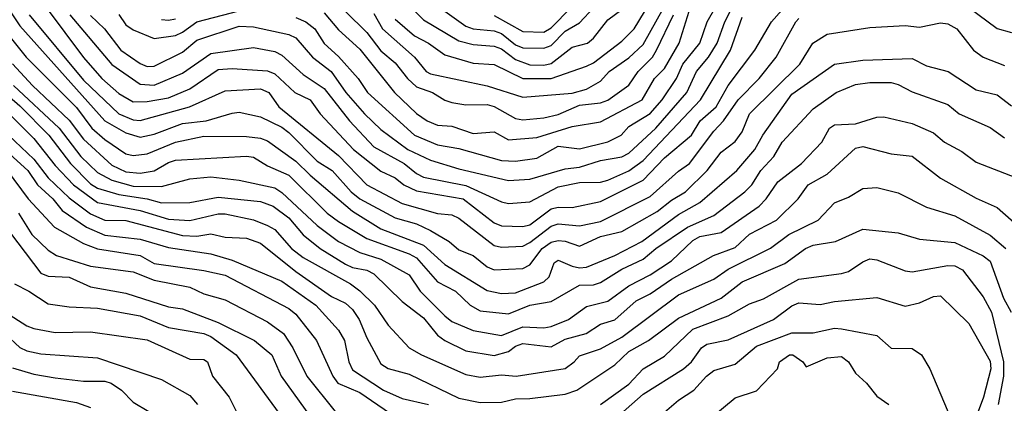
# Model space of a CAD drawing. Header units: metres. Extents: x -51132 to -49532, y -231222 to -229437.
# Tile 495 of 656: x -49736 to -49667, y -230232 to -230205. Entities that reach past the tile are written whole.
import ezdxf

# ---------------------------------------------------------------- set-up
doc = ezdxf.new("R2010")
doc.units = ezdxf.units.M
for name, color, linetype in [('CONTOUR_HALF', 8, 'Continuous'), ('CONTOUR_INDEX', 1, 'Continuous'), ('CONTOUR_INTER', 3, 'Continuous')]:
    doc.layers.add(name, color=color, linetype=linetype)

msp = doc.modelspace()

# ---------------------------------------------------------------- linework, layer by layer
at = {"layer": 'CONTOUR_HALF'}
for points, elevation in [([(-49738.58, -230201.786), (-49736.08, -230205.552), (-49730.061, -230212.259), (-49728.58, -230213.1), (-49727.58, -230213.406), (-49726.58, -230213.192), (-49724.58, -230212.43), (-49722.913, -230212.259), (-49721.08, -230211.716), (-49720.58, -230211.644), (-49719.08, -230211.965), (-49717.58, -230212.705), (-49717.08, -230213.082), (-49715.08, -230215.104), (-49714.031, -230215.759), (-49712.696, -230217.259), (-49712.068, -230217.759), (-49709.58, -230219.097), (-49708.08, -230219.506), (-49707.08, -230219.998), (-49705.759, -230220.759), (-49705.08, -230221.341), (-49704.08, -230221.753), (-49703.08, -230222.554), (-49702.58, -230222.753), (-49700.58, -230222.669), (-49700.08, -230222.403), (-49699.194, -230221.259), (-49698.58, -230220.814), (-49698.08, -230220.693), (-49697.58, -230220.748), (-49696.58, -230221.087), (-49695.08, -230220.402), (-49693.58, -230220.058), (-49691.08, -230218.64), (-49690.08, -230217.837), (-49689.08, -230217.255), (-49687.551, -230215.759), (-49686.58, -230214.461), (-49685.58, -230213.715), (-49685.08, -230213.015), (-49684.58, -230211.745), (-49681.021, -230208.259), (-49680.101, -230206.759), (-49679.08, -230206.129), (-49676.08, -230205.671), (-49673.58, -230205.512), (-49672.58, -230205.643), (-49671.08, -230205.327), (-49670.58, -230205.408), (-49669.936, -230205.759), (-49668.768, -230207.259), (-49668.08, -230207.75), (-49666.58, -230208.349)], 63.5), ([(-49711.08, -230201.632), (-49707.58, -230205.116), (-49705.08, -230206.602), (-49704.08, -230206.866), (-49702.58, -230206.977), (-49702.08, -230207.177), (-49701.08, -230207.928), (-49700.08, -230208.284), (-49699.08, -230208.317), (-49698.58, -230208.207), (-49697.08, -230207.045), (-49696.002, -230206.759), (-49695.58, -230206.412), (-49694.58, -230205.122), (-49693.58, -230204.398)], 58.5), ([(-49734.208, -230204.259), (-49731.58, -230207.769), (-49730.283, -230209.259), (-49729.08, -230210.31), (-49728.08, -230210.897), (-49727.08, -230210.894), (-49725.58, -230210.62), (-49724.08, -230209.984), (-49722.08, -230208.617), (-49721.08, -230208.561), (-49718.58, -230208.726), (-49718.08, -230208.927), (-49716.669, -230210.259), (-49715.58, -230210.765), (-49714.864, -230211.759), (-49712.517, -230214.259), (-49710.58, -230215.801), (-49709.58, -230216.26), (-49708.974, -230216.759), (-49708.08, -230217.194), (-49704.781, -230217.759), (-49702.58, -230219.453), (-49702.08, -230219.647), (-49700.58, -230219.711), (-49700.08, -230219.584), (-49698.58, -230218.469), (-49698.08, -230218.331), (-49697.08, -230218.36), (-49695.08, -230217.943), (-49692.08, -230216.43), (-49690.58, -230214.863), (-49688.675, -230213.259), (-49688.044, -230212.259), (-49686.923, -230211.259), (-49686.075, -230209.759), (-49684.191, -230207.259), (-49683.018, -230205.259), (-49680.829, -230202.759)], 62.5), ([(-49714.58, -230204.624), (-49713.58, -230205.825), (-49712.08, -230207.2), (-49709.637, -230210.259), (-49708.08, -230211.732), (-49707.323, -230212.259), (-49706.58, -230212.564), (-49705.58, -230212.627), (-49704.08, -230213.138), (-49702.58, -230213.033), (-49701.58, -230213.594), (-49699.58, -230213.424), (-49697.08, -230212.636), (-49695.08, -230212.327), (-49692.138, -230210.759), (-49691.274, -230209.259), (-49690.58, -230208.544), (-49689.54, -230206.759), (-49688.604, -230203.759)], 60.5), ([(-49731.08, -230204.824), (-49730.1, -230205.759), (-49728.944, -230207.259), (-49727.58, -230208.21), (-49727.08, -230208.406), (-49726.58, -230208.395), (-49724.58, -230207.392), (-49723.58, -230206.551), (-49720.58, -230205.565), (-49719.58, -230205.602), (-49717.08, -230206.156), (-49716.58, -230206.38), (-49715.403, -230207.759), (-49714.099, -230208.759), (-49713.055, -230210.259), (-49711.744, -230211.759), (-49710.58, -230212.86), (-49708.686, -230214.259), (-49707.08, -230215.015), (-49705.08, -230215.625), (-49701.58, -230216.46), (-49700.08, -230216.361), (-49697.58, -230215.624), (-49696.58, -230215.51), (-49695.08, -230215.036), (-49693.58, -230214.778), (-49693.08, -230214.541), (-49691.176, -230212.759), (-49688.988, -230210.259), (-49688.313, -230208.759), (-49687.461, -230207.759), (-49686.852, -230206.759), (-49686.31, -230205.259), (-49685.792, -230204.259)], 61.5), ([(-49711.08, -230204.68), (-49710.47, -230205.759), (-49708.203, -230207.759), (-49707.387, -230208.759), (-49707.08, -230208.937), (-49703.08, -230209.777), (-49700.58, -230210.587), (-49697.08, -230210.287), (-49696.08, -230210.013), (-49695.08, -230209.448), (-49694.48, -230208.759), (-49693.08, -230207.796), (-49692.08, -230206.86), (-49690.62, -230204.259)], 59.5), ([(-49702.58, -230204.818), (-49700.58, -230205.952), (-49699.08, -230205.982), (-49698.58, -230205.673), (-49697.16, -230204.259)], 57.5), ([(-49726.08, -230205.086), (-49725.58, -230205.143), (-49725.08, -230205.047)], 60.5), ([(-49736.58, -230208.214), (-49735.185, -230209.759), (-49732.58, -230212.211), (-49731.58, -230213.539), (-49729.58, -230215.366), (-49728.58, -230215.845), (-49727.58, -230215.952), (-49726.58, -230215.785), (-49725.58, -230215.178), (-49725.08, -230215.032), (-49720.08, -230214.734), (-49719.58, -230214.813), (-49718.58, -230215.424), (-49717.08, -230216.093), (-49714.377, -230218.759), (-49713.58, -230219.358), (-49711.58, -230220.555), (-49708.58, -230221.629), (-49708.08, -230221.915), (-49706.58, -230223.609), (-49705.317, -230224.259), (-49704.291, -230225.259), (-49703.58, -230225.645), (-49701.58, -230225.879), (-49700.076, -230225.259), (-49698.58, -230224.99), (-49696.58, -230223.834), (-49695.58, -230223.811), (-49695.08, -230223.654), (-49693.58, -230222.716), (-49692.08, -230222.008), (-49691.181, -230221.259), (-49688.937, -230219.759), (-49687.08, -230218.922), (-49684.892, -230217.259), (-49684.413, -230216.759), (-49683.767, -230215.759), (-49682.842, -230214.759), (-49682.269, -230213.759), (-49680.08, -230211.394), (-49678.452, -230210.259), (-49677.08, -230209.69), (-49676.08, -230209.538), (-49674.58, -230209.547), (-49674.08, -230209.673), (-49673.08, -230210.198), (-49670.58, -230211.101), (-49669.762, -230211.759), (-49667.58, -230212.723), (-49666.58, -230213.455)], 64.5), ([(-49737.749, -230209.759), (-49736.08, -230211.181), (-49734.019, -230213.259), (-49732.506, -230215.259), (-49731.08, -230216.683), (-49730.58, -230216.988), (-49729.08, -230217.44), (-49727.08, -230217.746), (-49726.08, -230218.031), (-49724.08, -230218), (-49722.08, -230217.629), (-49719.08, -230217.944), (-49718.193, -230218.259), (-49717.08, -230219.1), (-49716.08, -230220.284), (-49714.878, -230221.259), (-49713.08, -230222.357), (-49712.58, -230222.59), (-49711.58, -230222.782), (-49711.08, -230223.055), (-49709.08, -230224.989), (-49707.58, -230226.159), (-49706.58, -230227.377), (-49706.08, -230227.753), (-49704.58, -230228.481), (-49702.58, -230228.81), (-49701.58, -230228.518), (-49701.08, -230228.147), (-49700.58, -230227.963), (-49698.58, -230228.201), (-49697.58, -230227.654), (-49696.106, -230227.259), (-49695.08, -230226.598), (-49694.08, -230226.296), (-49692.58, -230224.956), (-49691.58, -230224.457), (-49690.08, -230223.413), (-49687.112, -230221.759), (-49685.58, -230221.178), (-49684.58, -230220.257), (-49682.674, -230219.259), (-49681.128, -230217.759), (-49680.43, -230216.759), (-49679.08, -230216.004), (-49677.08, -230214.186), (-49676.58, -230214.059), (-49674.58, -230214.567), (-49673.08, -230214.748), (-49671.08, -230216.285), (-49668.58, -230217.704), (-49667.08, -230218.356), (-49665.503, -230219.759)], 65.5), ([(-49736.865, -230213.259), (-49735.08, -230214.959), (-49734.077, -230216.259), (-49732.58, -230217.671), (-49731.08, -230218.819), (-49730.08, -230219.268), (-49728.58, -230219.293), (-49724.58, -230220.351), (-49723.58, -230220.381), (-49722.58, -230220.224), (-49721.58, -230220.461), (-49720.08, -230220.539), (-49719.08, -230220.879), (-49716.58, -230222.877), (-49714.08, -230224.651), (-49713.08, -230225.118), (-49712.58, -230225.571), (-49712.124, -230226.259), (-49711.58, -230227.57), (-49710.58, -230229.395), (-49710.08, -230229.725), (-49708.58, -230230.117), (-49705.08, -230231.814), (-49703.58, -230232.114), (-49702.08, -230232.095), (-49701.08, -230231.865), (-49700.08, -230231.85), (-49697.58, -230231.527), (-49696.767, -230231.259), (-49694.08, -230229.461), (-49693.08, -230228.516), (-49691.701, -230227.759), (-49689.58, -230226.181), (-49686.58, -230224.759), (-49685.08, -230223.613), (-49682.08, -230222.327), (-49680.624, -230221.259), (-49680.08, -230221.013), (-49678.511, -230220.759), (-49676.58, -230219.889), (-49674.08, -230220.16), (-49672.58, -230220.601), (-49670.08, -230220.83), (-49668.08, -230221.783), (-49667.58, -230222.155), (-49666.647, -230224.759), (-49666.094, -230225.759)], 66.5), ([(-49736.956, -230215.759), (-49735.491, -230217.759), (-49733.634, -230219.759), (-49731.58, -230220.907), (-49730.58, -230221.27), (-49727.58, -230221.761), (-49726.58, -230222.326), (-49723.08, -230222.803), (-49721.58, -230223.132), (-49717.08, -230225.481), (-49716.58, -230225.896), (-49715.125, -230227.759), (-49713.972, -230230.259), (-49713.619, -230230.759), (-49712.08, -230231.422), (-49709.08, -230233.46)], 67.5), ([(-49738.963, -230217.259), (-49734.58, -230222.99), (-49734.08, -230223.21), (-49732.58, -230223.271), (-49731.08, -230223.965), (-49728.58, -230224.401), (-49725.58, -230225.365), (-49724.58, -230225.525), (-49722.08, -230226.474), (-49719.511, -230227.759), (-49718.277, -230228.759), (-49717.629, -230230.259), (-49715.08, -230233.788)], 68.5), ([(-49694.08, -230233.299), (-49692.08, -230231.549), (-49689.222, -230229.759), (-49688.659, -230229.259), (-49687.955, -230228.259), (-49687.58, -230228.001), (-49686.08, -230227.7), (-49682.874, -230226.259), (-49681.58, -230225.315), (-49681.08, -230225.098), (-49679.58, -230225.205), (-49678.58, -230224.997), (-49675.58, -230224.72), (-49673.58, -230225.321), (-49672.58, -230225.102), (-49671.58, -230224.639), (-49671.08, -230224.603), (-49669.08, -230226.56), (-49667.58, -230229.199), (-49667.532, -230229.759), (-49668.045, -230231.759), (-49668.432, -230232.759)], 67.5), ([(-49737.085, -230225.759), (-49735.58, -230226.722), (-49735.08, -230226.897), (-49733.58, -230227.177), (-49731.08, -230227.146), (-49727.08, -230227.709), (-49724.08, -230229.061), (-49723.08, -230229.093), (-49722.82, -230229.259), (-49722.47, -230230.259), (-49721.303, -230231.759), (-49720.533, -230233.259)], 69.5), ([(-49687.08, -230233.047), (-49685.58, -230231.801), (-49684.08, -230231.293), (-49682.589, -230229.759), (-49682.454, -230229.259), (-49681.753, -230228.759), (-49681.5, -230228.759), (-49680.795, -230229.259), (-49680.58, -230229.617), (-49679.08, -230228.978), (-49678.08, -230228.876), (-49677.586, -230229.259), (-49677.08, -230230.062), (-49676.323, -230230.759), (-49675.58, -230231.677), (-49674.739, -230232.259)], 68.5), ([(-49736.58, -230229.672), (-49735.08, -230230.127), (-49733.58, -230230.387), (-49731.58, -230230.613), (-49730.08, -230230.625), (-49729.613, -230230.759), (-49728.9, -230231.259), (-49728.08, -230232.112), (-49726.961, -230232.759)], 70.5)]:
    msp.add_lwpolyline(points, dxfattribs=dict(at, elevation=elevation))
at = {"layer": 'CONTOUR_INDEX'}
for points, elevation in [([(-49713.08, -230204.532), (-49711.58, -230206.024), (-49710.58, -230207.313), (-49709.58, -230208.145), (-49708.712, -230209.259), (-49708.08, -230209.857), (-49706.939, -230210.259), (-49706.08, -230210.796), (-49705.58, -230210.958), (-49704.58, -230211.129), (-49703.08, -230211.106), (-49702.58, -230211.235), (-49701.08, -230212.09), (-49700.58, -230212.169), (-49699.08, -230212.029), (-49698.08, -230211.794), (-49696.58, -230211.138), (-49695.08, -230210.984), (-49694.58, -230210.797), (-49693.08, -230209.72), (-49692.427, -230208.759), (-49691.422, -230207.759), (-49691.127, -230207.259), (-49689.928, -230204.759)], 60), ([(-49736.527, -230209.759), (-49733.296, -230212.759), (-49731.772, -230214.759), (-49730.58, -230215.888), (-49729.58, -230216.434), (-49728.08, -230216.858), (-49726.08, -230216.89), (-49724.08, -230216.343), (-49722.58, -230216.2), (-49720.58, -230216.424), (-49718.08, -230216.973), (-49717.58, -230217.3), (-49715.08, -230219.625), (-49713.58, -230220.76), (-49712.08, -230221.542), (-49710.58, -230222), (-49708.58, -230223.106), (-49707.82, -230224.259), (-49706.08, -230226.014), (-49705.58, -230226.407), (-49704.08, -230227.034), (-49702.08, -230227.389), (-49700.58, -230226.796), (-49699.08, -230226.849), (-49698.58, -230226.759), (-49697.334, -230226.259), (-49696.08, -230225.357), (-49694.58, -230224.971), (-49693.08, -230223.886), (-49691.58, -230223.113), (-49690.08, -230222.122), (-49688.58, -230220.683), (-49688.08, -230220.404), (-49686.58, -230220.124), (-49683.881, -230218.259), (-49683.387, -230217.759), (-49682.58, -230216.55), (-49680.89, -230215.259), (-49679.455, -230213.759), (-49678.926, -230212.759), (-49678.58, -230212.536), (-49677.08, -230212.461), (-49675.58, -230211.989), (-49675.08, -230211.973), (-49673.08, -230212.433), (-49671.58, -230213.1), (-49670.806, -230213.759), (-49669.58, -230214.41), (-49668.58, -230215.167), (-49665.728, -230216.259)], 65), ([(-49737.08, -230227.305), (-49736.08, -230228.245), (-49735.58, -230228.487), (-49734.58, -230228.684), (-49730.58, -230228.967), (-49726.08, -230230.494), (-49724.08, -230231.623), (-49723.523, -230232.259)], 70)]:
    msp.add_lwpolyline(points, dxfattribs=dict(at, elevation=elevation))
at = {"layer": 'CONTOUR_INTER'}
for points, elevation in [([(-49716.58, -230204.944), (-49715.877, -230205.259), (-49715.257, -230205.759), (-49714.58, -230206.801), (-49713.58, -230207.702), (-49712.191, -230209.259), (-49711.522, -230210.259), (-49708.203, -230213.259), (-49706.58, -230213.953), (-49705.08, -230214.207), (-49702.08, -230215.056), (-49701.08, -230215.094), (-49699.58, -230214.881), (-49698.08, -230214.038), (-49696.58, -230214.228), (-49694.58, -230213.728), (-49693.625, -230213.259), (-49693.08, -230212.641), (-49691.58, -230211.724), (-49690.726, -230210.759), (-49689.73, -230209.259), (-49689.27, -230208.259), (-49688.085, -230206.759), (-49687.562, -230205.259), (-49685.836, -230202.259)], 61), ([(-49709.58, -230205.077), (-49708.205, -230206.259), (-49707.22, -230206.759), (-49706.08, -230207.578), (-49704.08, -230208.175), (-49702.58, -230208.283), (-49700.58, -230209.268), (-49698.58, -230209.266), (-49696.08, -230208.401), (-49695.58, -230208.159), (-49693.58, -230206.616), (-49692.705, -230205.759), (-49691.58, -230203.887)], 59), ([(-49735.404, -230204.759), (-49731.58, -230209.382), (-49729.08, -230211.749), (-49728.08, -230212.17), (-49727.58, -230212.23), (-49724.095, -230211.259), (-49721.58, -230210.119), (-49719.08, -230209.989), (-49718.5, -230210.259), (-49717.782, -230211.259), (-49713.58, -230214.689), (-49711.58, -230216.774), (-49709.08, -230218.082), (-49706.58, -230218.787), (-49705.58, -230218.891), (-49705.08, -230219.111), (-49702.58, -230221.046), (-49702.08, -230221.17), (-49700.58, -230221.092), (-49700.08, -230220.843), (-49698.58, -230219.677), (-49698.08, -230219.524), (-49696.58, -230219.647), (-49695.08, -230219.347), (-49691.58, -230217.584), (-49689.58, -230215.79), (-49688.807, -230215.259), (-49687.08, -230212.966), (-49686.4, -230212.259), (-49685.378, -230210.759), (-49683.897, -230209.259), (-49682.699, -230207.759), (-49681.301, -230205.259), (-49681.08, -230205.031)], 63), ([(-49732.546, -230204.759), (-49729.58, -230208.271), (-49727.58, -230209.654), (-49726.58, -230209.733), (-49724.58, -230208.893), (-49722.58, -230207.497), (-49719.58, -230207.067), (-49718.08, -230207.364), (-49717.58, -230207.602), (-49716.08, -230208.979), (-49714.58, -230209.975), (-49712.808, -230212.259), (-49711.08, -230214.089), (-49708.954, -230215.259), (-49708.08, -230215.975), (-49707.58, -230216.226), (-49704.58, -230216.818), (-49702.08, -230217.969), (-49701.58, -230218.071), (-49700.08, -230217.974), (-49698.08, -230216.904), (-49696.58, -230216.598), (-49695.08, -230216.573), (-49694.58, -230216.444), (-49693.08, -230215.772), (-49692.08, -230215.037), (-49688.033, -230210.759), (-49685.92, -230207.259), (-49685.08, -230204.925)], 62), ([(-49729.08, -230204.75), (-49728.58, -230205.465), (-49728.08, -230205.814), (-49726.58, -230206.431), (-49725.08, -230206.214), (-49724.58, -230205.999), (-49723.567, -230205.259), (-49720.58, -230204.491)], 61), ([(-49706.08, -230204.508), (-49704.58, -230205.562), (-49704.08, -230205.762), (-49702.58, -230205.89), (-49702.08, -230206.093), (-49701.08, -230206.879), (-49700.58, -230207.095), (-49699.08, -230207.114), (-49698.58, -230206.922), (-49697.58, -230205.925), (-49696.58, -230205.33), (-49695.546, -230204.259)], 58), ([(-49669.08, -230204.25), (-49667.08, -230205.729), (-49666.08, -230206.013)], 63), ([(-49737.231, -230205.759), (-49735.612, -230207.759), (-49732.08, -230211.296), (-49730.986, -230212.759), (-49730.08, -230213.576), (-49728.58, -230214.571), (-49728.08, -230214.693), (-49727.08, -230214.584), (-49725.08, -230213.745), (-49723.08, -230213.336), (-49720.08, -230213.346), (-49719.08, -230213.47), (-49718.58, -230213.655), (-49716.58, -230215.097), (-49715.58, -230216.088), (-49712.58, -230218.629), (-49710.58, -230219.861), (-49707.58, -230221.012), (-49706.08, -230222.397), (-49703.08, -230224.23), (-49702.08, -230224.427), (-49701.08, -230224.383), (-49699.08, -230223.616), (-49698.701, -230223.259), (-49698.364, -230222.259), (-49698.08, -230222.075), (-49697.08, -230222.493), (-49696.58, -230222.616), (-49696.08, -230222.571), (-49694.08, -230221.755), (-49692.165, -230220.759), (-49689.58, -230218.867), (-49688.08, -230218), (-49685.475, -230215.759), (-49684.185, -230214.259), (-49683.637, -230213.259), (-49681.58, -230210.365), (-49678.58, -230208.257), (-49676.58, -230207.973), (-49673.08, -230207.858), (-49672.08, -230208.357), (-49670.555, -230208.759), (-49668.58, -230210.07), (-49667.08, -230210.408), (-49666.08, -230211.188)], 64), ([(-49739.335, -230209.259), (-49735.08, -230213.506), (-49733.58, -230215.409), (-49732.275, -230216.759), (-49730.58, -230218.016), (-49727.58, -230218.58), (-49725.58, -230219.184), (-49724.08, -230219.293), (-49722.08, -230218.803), (-49721.58, -230218.809), (-49719.58, -230219.231), (-49718.58, -230219.634), (-49718.08, -230219.925), (-49716.898, -230221.259), (-49716.08, -230221.89), (-49712.738, -230223.759), (-49712.08, -230224.25), (-49711.035, -230225.259), (-49710.08, -230226.672), (-49708.591, -230228.259), (-49707.723, -230228.759), (-49704.58, -230230.145), (-49703.58, -230230.346), (-49702.08, -230230.184), (-49701.043, -230230.259), (-49697.58, -230229.72), (-49696.941, -230229.259), (-49696.58, -230228.826), (-49695.08, -230228.338), (-49693.58, -230227.509), (-49689.58, -230224.524), (-49687.08, -230223.417), (-49686.08, -230222.718), (-49683.08, -230221.226), (-49681.793, -230220.259), (-49679.73, -230219.259), (-49678.58, -230218.024), (-49677.58, -230217.642), (-49676.58, -230217.025), (-49675.58, -230216.943), (-49674.08, -230217.318), (-49672.08, -230218.349), (-49670.08, -230218.95), (-49667.58, -230220.32), (-49666.468, -230221.259)], 66), ([(-49737.58, -230213.9), (-49735.514, -230215.759), (-49734.82, -230216.759), (-49733.75, -230217.759), (-49733.08, -230218.575), (-49731.361, -230219.759), (-49730.08, -230220.323), (-49727.58, -230220.6), (-49725.58, -230221.196), (-49722.58, -230221.637), (-49721.08, -230222.071), (-49717.58, -230223.551), (-49715.182, -230225.259), (-49713.58, -230227.013), (-49713.156, -230227.759), (-49712.858, -230229.259), (-49712.58, -230229.811), (-49710.4, -230231.259), (-49709.08, -230231.848), (-49707.232, -230232.259)], 67), ([(-49736.175, -230218.759), (-49735.215, -230220.259), (-49734.08, -230221.385), (-49733.474, -230221.759), (-49731.08, -230222.494), (-49728.08, -230222.904), (-49726.58, -230223.492), (-49724.08, -230223.986), (-49723.08, -230224.452), (-49721.58, -230224.89), (-49718.58, -230226.426), (-49717.463, -230227.259), (-49716.807, -230228.259), (-49715.823, -230230.259), (-49713.812, -230232.759)], 68), ([(-49695.08, -230232.258), (-49693.08, -230230.839), (-49692.08, -230229.751), (-49690.58, -230228.856), (-49688.58, -230226.957), (-49686.08, -230226.008), (-49684.58, -230225.155), (-49683.58, -230224.802), (-49681.08, -230223.412), (-49678.08, -230223.017), (-49677.58, -230222.872), (-49676.58, -230222.188), (-49676.08, -230221.986), (-49675.58, -230222.065), (-49673.58, -230222.833), (-49673.08, -230222.902), (-49670.58, -230222.447), (-49670.08, -230222.492), (-49669.533, -230222.759), (-49668.08, -230224.658), (-49667.496, -230225.759), (-49666.647, -230229.259), (-49666.635, -230230.259), (-49667.008, -230232.259)], 67), ([(-49736.451, -230223.759), (-49735.444, -230224.259), (-49734.08, -230225.168), (-49732.58, -230225.38), (-49730.58, -230225.468), (-49727.58, -230226.003), (-49725.58, -230226.824), (-49723.08, -230227.267), (-49722.58, -230227.472), (-49720.807, -230228.759), (-49717.497, -230233.259)], 69), ([(-49690.58, -230232.815), (-49689.58, -230231.954), (-49688.5, -230231.259), (-49687.604, -230230.259), (-49687.08, -230229.868), (-49685.58, -230229.411), (-49684.08, -230228.161), (-49681.58, -230227.22), (-49680.08, -230227.215), (-49678.58, -230226.878), (-49678.08, -230226.923), (-49675.58, -230227.389), (-49674.58, -230228.296), (-49673.08, -230228.32), (-49672.439, -230228.759), (-49671.842, -230229.759), (-49670.362, -230233.259)], 68), ([(-49736.58, -230231.324), (-49732.08, -230232.124), (-49731.08, -230232.48)], 71)]:
    msp.add_lwpolyline(points, dxfattribs=dict(at, elevation=elevation))

doc.saveas('drawing.dxf')
